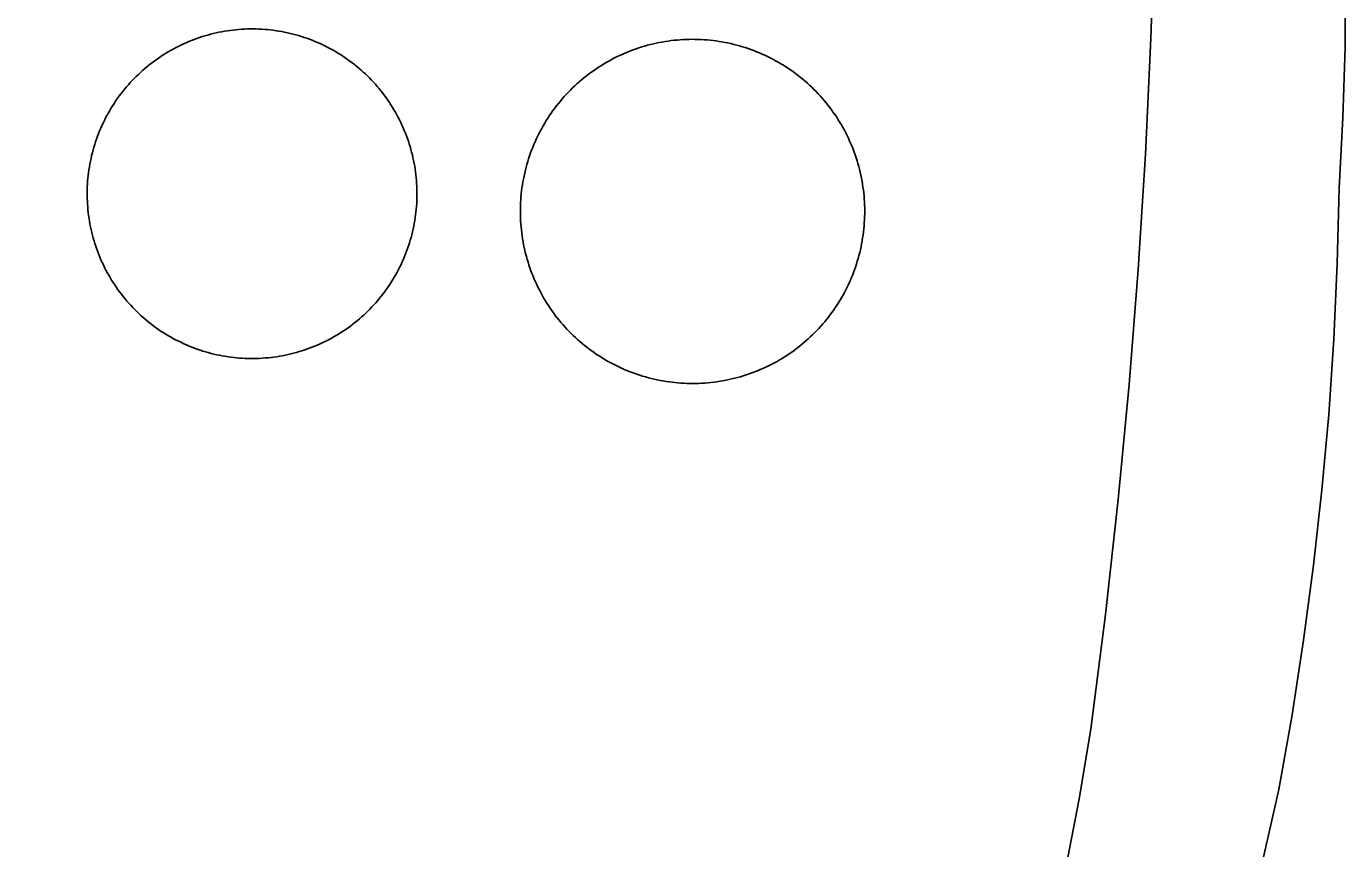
# Model space of a CAD drawing. Extents: x 3651524 to 3689615, y 505651 to 531377.
# Drawn here: x 3676241.9 to 3676413.1, y 514419.5 to 514526.3 of the extents above; entities that cross this region are included whole.
import ezdxf

# ---------------------------------------------------------------- set-up
doc = ezdxf.new("R2010")
doc.units = 0
for name, color, linetype in [('V-DOMW-TANK', 7, 'Continuous'), ('V-RAIL-TRAK', 7, 'Continuous'), ('V-SURV-IDEN', 7, 'Continuous')]:
    doc.layers.add(name, color=color, linetype=linetype)

msp = doc.modelspace()

# ---------------------------------------------------------------- linework, layer by layer
at = {"layer": 'V-DOMW-TANK'}
for points in [[(3676256.417, 514520.016), (3676256.69, 514520.27), (3676256.966, 514520.522), (3676257.247, 514520.765), (3676257.533, 514521.007), (3676257.822, 514521.243), (3676258.117, 514521.472), (3676258.414, 514521.699), (3676258.717, 514521.916), (3676259.022, 514522.133), (3676259.331, 514522.342), (3676259.645, 514522.547), (3676259.96, 514522.746), (3676260.278, 514522.938), (3676260.603, 514523.125), (3676260.929, 514523.307), (3676261.259, 514523.483), (3676261.59, 514523.653), (3676261.926, 514523.817), (3676262.264, 514523.977), (3676262.604, 514524.128), (3676262.948, 514524.276), (3676263.294, 514524.415), (3676263.643, 514524.55), (3676263.995, 514524.679), (3676264.347, 514524.802), (3676264.701, 514524.917), (3676265.06, 514525.027), (3676265.418, 514525.13), (3676265.779, 514525.23), (3676266.141, 514525.316), (3676266.504, 514525.404), (3676266.868, 514525.482), (3676267.237, 514525.554), (3676267.603, 514525.619), (3676267.972, 514525.679), (3676268.343, 514525.732), (3676268.713, 514525.777), (3676269.084, 514525.818), (3676269.457, 514525.851), (3676269.827, 514525.877), (3676270.202, 514525.898), (3676270.575, 514525.912), (3676270.948, 514525.918), (3676271.32, 514525.92), (3676271.695, 514525.912), (3676272.068, 514525.902), (3676272.441, 514525.885), (3676272.813, 514525.857), (3676273.186, 514525.826), (3676273.557, 514525.787), (3676273.928, 514525.742), (3676274.298, 514525.691), (3676274.667, 514525.633), (3676275.036, 514525.57), (3676275.402, 514525.498), (3676275.767, 514525.423), (3676276.131, 514525.339), (3676276.494, 514525.248), (3676276.854, 514525.152), (3676277.215, 514525.048), (3676277.571, 514524.941), (3676277.927, 514524.827), (3676278.28, 514524.706), (3676278.632, 514524.579), (3676278.98, 514524.446), (3676279.326, 514524.306), (3676279.67, 514524.163), (3676280.012, 514524.011), (3676280.35, 514523.854), (3676280.686, 514523.69), (3676281.02, 514523.522), (3676281.35, 514523.348), (3676281.677, 514523.168), (3676282.001, 514522.981), (3676282.32, 514522.789), (3676282.638, 514522.592), (3676282.951, 514522.389), (3676283.262, 514522.181), (3676283.568, 514521.968), (3676283.871, 514521.748), (3676284.17, 514521.523), (3676284.462, 514521.294), (3676284.755, 514521.06), (3676285.042, 514520.821), (3676285.323, 514520.575), (3676285.601, 514520.327), (3676285.876, 514520.073), (3676286.144, 514519.813), (3676286.408, 514519.551), (3676286.668, 514519.283), (3676286.924, 514519.01), (3676287.174, 514518.732), (3676287.42, 514518.451), (3676287.661, 514518.166), (3676287.897, 514517.876), (3676288.126, 514517.583), (3676288.352, 514517.284), (3676288.573, 514516.983), (3676288.786, 514516.678), (3676288.995, 514516.368)], [(3676320.634, 514523.203), (3676321.001, 514523.334), (3676321.369, 514523.459), (3676321.742, 514523.575), (3676322.115, 514523.688), (3676322.492, 514523.792), (3676322.869, 514523.893), (3676323.248, 514523.983), (3676323.628, 514524.069), (3676324.009, 514524.149), (3676324.392, 514524.22), (3676324.777, 514524.286), (3676325.162, 514524.343), (3676325.549, 514524.397), (3676325.937, 514524.442), (3676326.324, 514524.48), (3676326.713, 514524.511), (3676327.102, 514524.536), (3676327.491, 514524.554), (3676327.884, 514524.564), (3676328.269, 514524.571), (3676328.662, 514524.566), (3676329.052, 514524.558), (3676329.441, 514524.544), (3676329.83, 514524.519), (3676330.219, 514524.491), (3676330.608, 514524.454), (3676330.995, 514524.411), (3676331.382, 514524.36), (3676331.767, 514524.302), (3676332.152, 514524.241), (3676332.533, 514524.171), (3676332.918, 514524.093), (3676333.299, 514524.009), (3676333.678, 514523.919), (3676334.057, 514523.823), (3676334.432, 514523.721), (3676334.806, 514523.61), (3676335.179, 514523.495), (3676335.548, 514523.373), (3676335.916, 514523.243), (3676336.283, 514523.106), (3676336.646, 514522.965), (3676337.006, 514522.817), (3676337.364, 514522.662), (3676337.719, 514522.502), (3676338.071, 514522.334), (3676338.421, 514522.162), (3676338.765, 514521.982), (3676339.111, 514521.798), (3676339.451, 514521.605), (3676339.787, 514521.408), (3676340.121, 514521.206), (3676340.449, 514520.997), (3676340.774, 514520.786), (3676341.098, 514520.563), (3676341.415, 514520.339), (3676341.729, 514520.106), (3676342.04, 514519.87), (3676342.347, 514519.629), (3676342.646, 514519.381), (3676342.941, 514519.129), (3676343.236, 514518.871), (3676343.525, 514518.607), (3676343.805, 514518.341), (3676344.088, 514518.068), (3676344.36, 514517.79), (3676344.631, 514517.507), (3676344.895, 514517.22), (3676345.153, 514516.929), (3676345.407, 514516.635), (3676345.655, 514516.334), (3676345.9, 514516.028), (3676346.138, 514515.721), (3676346.374, 514515.408), (3676346.599, 514515.09), (3676346.82, 514514.771), (3676347.037, 514514.445), (3676347.246, 514514.118), (3676347.451, 514513.786), (3676347.649, 514513.448), (3676347.842, 514513.11), (3676348.03, 514512.768), (3676348.211, 514512.424), (3676348.385, 514512.076), (3676348.555, 514511.723), (3676348.716, 514511.369), (3676348.874, 514511.011), (3676349.024, 514510.652), (3676349.167, 514510.29), (3676349.304, 514509.925), (3676349.435, 514509.557), (3676349.56, 514509.188), (3676349.679, 514508.815), (3676349.792, 514508.443), (3676349.896, 514508.068), (3676349.994, 514507.691), (3676350.087, 514507.31), (3676350.173, 514506.931), (3676350.25, 514506.548), (3676350.322, 514506.165)], [(3676309.01, 514491.006), (3676308.817, 514491.344), (3676308.631, 514491.688), (3676308.451, 514492.032), (3676308.275, 514492.38), (3676308.107, 514492.732), (3676307.943, 514493.087), (3676307.787, 514493.443), (3676307.638, 514493.803), (3676307.492, 514494.166), (3676307.355, 514494.531), (3676307.224, 514494.899), (3676307.099, 514495.268), (3676306.982, 514495.638), (3676306.87, 514496.013), (3676306.765, 514496.388), (3676306.665, 514496.765), (3676306.575, 514497.144), (3676306.489, 514497.527), (3676306.409, 514497.908), (3676306.337, 514498.291), (3676306.272, 514498.674), (3676306.214, 514499.061), (3676306.161, 514499.446), (3676306.116, 514499.835), (3676306.079, 514500.222), (3676306.046, 514500.611), (3676306.022, 514501), (3676306.003, 514501.389), (3676305.993, 514501.778), (3676305.989, 514502.17), (3676305.991, 514502.559), (3676305.999, 514502.948), (3676306.016, 514503.341), (3676306.038, 514503.726), (3676306.069, 514504.117), (3676306.104, 514504.504), (3676306.147, 514504.889), (3676306.198, 514505.276), (3676306.253, 514505.668), (3676306.317, 514506.048), (3676306.386, 514506.433), (3676306.464, 514506.814), (3676306.548, 514507.195), (3676306.638, 514507.576), (3676306.734, 514507.953), (3676306.837, 514508.33), (3676306.947, 514508.703), (3676307.064, 514509.075), (3676307.189, 514509.446), (3676307.316, 514509.815), (3676307.451, 514510.179), (3676307.593, 514510.542), (3676307.742, 514510.902), (3676307.896, 514511.261), (3676308.057, 514511.617), (3676308.223, 514511.969), (3676308.397, 514512.317), (3676308.576, 514512.666), (3676308.76, 514513.008), (3676308.952, 514513.348), (3676309.149, 514513.683), (3676309.352, 514514.017), (3676309.561, 514514.347), (3676309.776, 514514.671), (3676309.995, 514514.994), (3676310.22, 514515.312), (3676310.452, 514515.627), (3676310.689, 514515.936), (3676310.931, 514516.241), (3676311.177, 514516.544), (3676311.431, 514516.841), (3676311.687, 514517.134), (3676311.951, 514517.421), (3676312.217, 514517.706), (3676312.491, 514517.984), (3676312.768, 514518.259), (3676313.051, 514518.527), (3676313.337, 514518.791), (3676313.63, 514519.051), (3676313.925, 514519.305), (3676314.226, 514519.553), (3676314.529, 514519.797), (3676314.838, 514520.036), (3676315.148, 514520.268), (3676315.467, 514520.495), (3676315.789, 514520.716), (3676316.112, 514520.935), (3676316.44, 514521.144), (3676316.774, 514521.349), (3676317.108, 514521.548), (3676317.448, 514521.74), (3676317.79, 514521.927), (3676318.136, 514522.107), (3676318.484, 514522.283), (3676318.834, 514522.451), (3676319.188, 514522.615), (3676319.547, 514522.77), (3676319.907, 514522.92), (3676320.27, 514523.065), (3676320.634, 514523.203)], [(3676258.48, 514487.299), (3676258.18, 514487.524), (3676257.886, 514487.752), (3676257.597, 514487.987), (3676257.308, 514488.227), (3676257.027, 514488.47), (3676256.749, 514488.72), (3676256.475, 514488.974), (3676256.206, 514489.232), (3676255.942, 514489.497), (3676255.682, 514489.765), (3676255.426, 514490.037), (3676255.176, 514490.314), (3676254.93, 514490.596), (3676254.689, 514490.881), (3676254.453, 514491.172), (3676254.224, 514491.465), (3676253.998, 514491.764), (3676253.777, 514492.065), (3676253.564, 514492.37), (3676253.353, 514492.679), (3676253.151, 514492.99), (3676252.952, 514493.308), (3676252.759, 514493.627), (3676252.571, 514493.951), (3676252.389, 514494.277), (3676252.213, 514494.606), (3676252.043, 514494.94), (3676251.879, 514495.274), (3676251.719, 514495.612), (3676251.568, 514495.954), (3676251.424, 514496.298), (3676251.281, 514496.642), (3676251.146, 514496.992), (3676251.019, 514497.342), (3676250.896, 514497.695), (3676250.779, 514498.049), (3676250.67, 514498.407), (3676250.566, 514498.766), (3676250.47, 514499.126), (3676250.378, 514499.489), (3676250.294, 514499.849), (3676250.214, 514500.218), (3676250.142, 514500.582), (3676250.077, 514500.951), (3676250.017, 514501.32), (3676249.966, 514501.69), (3676249.919, 514502.059), (3676249.88, 514502.432), (3676249.847, 514502.804), (3676249.819, 514503.175), (3676249.8, 514503.55), (3676249.786, 514503.923), (3676249.778, 514504.295), (3676249.778, 514504.668), (3676249.784, 514505.041), (3676249.796, 514505.416), (3676249.814, 514505.788), (3676249.839, 514506.161), (3676249.874, 514506.532), (3676249.911, 514506.905), (3676249.956, 514507.277), (3676250.007, 514507.644), (3676250.064, 514508.015), (3676250.128, 514508.381), (3676250.201, 514508.748), (3676250.275, 514509.114), (3676250.359, 514509.477), (3676250.449, 514509.839), (3676250.544, 514510.202), (3676250.646, 514510.56), (3676250.754, 514510.919), (3676250.869, 514511.271), (3676250.99, 514511.627), (3676251.119, 514511.977), (3676251.252, 514512.326), (3676251.391, 514512.672), (3676251.535, 514513.018), (3676251.686, 514513.358), (3676251.844, 514513.698), (3676252.008, 514514.034), (3676252.176, 514514.365), (3676252.35, 514514.697), (3676252.532, 514515.023), (3676252.716, 514515.346), (3676252.909, 514515.668), (3676253.106, 514515.985), (3676253.308, 514516.299), (3676253.517, 514516.608), (3676253.73, 514516.915), (3676253.949, 514517.216), (3676254.175, 514517.515), (3676254.406, 514517.81), (3676254.637, 514518.103), (3676254.877, 514518.388), (3676255.123, 514518.67), (3676255.371, 514518.949), (3676255.629, 514519.221), (3676255.885, 514519.492), (3676256.149, 514519.756), (3676256.417, 514520.016)], [(3676288.995, 514516.368), (3676289.2, 514516.055), (3676289.398, 514515.74), (3676289.591, 514515.42), (3676289.779, 514515.097), (3676289.961, 514514.771), (3676290.137, 514514.441), (3676290.307, 514514.107), (3676290.471, 514513.774), (3676290.629, 514513.436), (3676290.783, 514513.094), (3676290.928, 514512.75), (3676291.069, 514512.403), (3676291.204, 514512.055), (3676291.331, 514511.705), (3676291.454, 514511.353), (3676291.571, 514510.998), (3676291.682, 514510.64), (3676291.784, 514510.282), (3676291.88, 514509.921), (3676291.972, 514509.559), (3676292.056, 514509.196), (3676292.136, 514508.83), (3676292.208, 514508.463), (3676292.274, 514508.096), (3676292.333, 514507.728), (3676292.384, 514507.357), (3676292.431, 514506.986), (3676292.47, 514506.616), (3676292.503, 514506.245), (3676292.532, 514505.872), (3676292.55, 514505.5), (3676292.564, 514505.125), (3676292.573, 514504.752), (3676292.573, 514504.379), (3676292.566, 514504.005), (3676292.554, 514503.632), (3676292.536, 514503.259), (3676292.511, 514502.886), (3676292.478, 514502.516), (3676292.439, 514502.143), (3676292.394, 514501.772), (3676292.343, 514501.4), (3676292.286, 514501.033), (3676292.222, 514500.666), (3676292.151, 514500.3), (3676292.075, 514499.933), (3676291.991, 514499.569), (3676291.901, 514499.206), (3676291.807, 514498.846), (3676291.704, 514498.487), (3676291.596, 514498.129), (3676291.481, 514497.775), (3676291.36, 514497.42), (3676291.231, 514497.07), (3676291.098, 514496.722), (3676290.959, 514496.374), (3676290.817, 514496.03), (3676290.664, 514495.69), (3676290.506, 514495.35), (3676290.342, 514495.014), (3676290.174, 514494.682), (3676290, 514494.35), (3676289.818, 514494.025), (3676289.634, 514493.701), (3676289.441, 514493.382), (3676289.245, 514493.062), (3676289.042, 514492.749), (3676288.833, 514492.44), (3676288.62, 514492.132), (3676288.399, 514491.831), (3676288.176, 514491.532), (3676287.946, 514491.237), (3676287.713, 514490.947), (3676287.473, 514490.66), (3676287.227, 514490.377), (3676286.979, 514490.101), (3676286.726, 514489.826), (3676286.465, 514489.556), (3676286.201, 514489.292), (3676285.933, 514489.032), (3676285.661, 514488.778), (3676285.384, 514488.526), (3676285.104, 514488.282), (3676284.817, 514488.04), (3676284.528, 514487.805), (3676284.233, 514487.573), (3676283.936, 514487.348), (3676283.633, 514487.129), (3676283.328, 514486.914), (3676283.019, 514486.705), (3676282.707, 514486.5), (3676282.39, 514486.302), (3676282.07, 514486.109), (3676281.747, 514485.923), (3676281.421, 514485.741), (3676281.091, 514485.564), (3676280.76, 514485.394), (3676280.424, 514485.231), (3676280.086, 514485.071), (3676279.744, 514484.919)], [(3676350.322, 514506.165), (3676350.388, 514505.78), (3676350.447, 514505.395), (3676350.498, 514505.008), (3676350.543, 514504.621), (3676350.582, 514504.236), (3676350.615, 514503.845), (3676350.64, 514503.456), (3676350.656, 514503.067), (3676350.668, 514502.677), (3676350.672, 514502.286), (3676350.67, 514501.897), (3676350.66, 514501.506), (3676350.646, 514501.117), (3676350.623, 514500.728), (3676350.592, 514500.339), (3676350.556, 514499.952), (3676350.513, 514499.565), (3676350.463, 514499.177), (3676350.406, 514498.79), (3676350.343, 514498.405), (3676350.273, 514498.022), (3676350.197, 514497.639), (3676350.113, 514497.258), (3676350.023, 514496.88), (3676349.927, 514496.503), (3676349.822, 514496.126), (3676349.714, 514495.751), (3676349.597, 514495.38), (3676349.474, 514495.01), (3676349.345, 514494.641), (3676349.21, 514494.277), (3676349.067, 514493.912), (3676348.919, 514493.552), (3676348.766, 514493.195), (3676348.604, 514492.839), (3676348.438, 514492.487), (3676348.264, 514492.136), (3676348.086, 514491.79), (3676347.899, 514491.448), (3676347.709, 514491.108), (3676347.512, 514490.77), (3676347.309, 514490.439), (3676347.101, 514490.109), (3676346.886, 514489.783), (3676346.666, 514489.462), (3676346.439, 514489.142), (3676346.21, 514488.829), (3676345.972, 514488.518), (3676345.73, 514488.212), (3676345.483, 514487.911), (3676345.231, 514487.614), (3676344.973, 514487.322), (3676344.711, 514487.033), (3676344.442, 514486.75), (3676344.17, 514486.472), (3676343.893, 514486.197), (3676343.611, 514485.929), (3676343.324, 514485.665), (3676343.033, 514485.405), (3676342.736, 514485.151), (3676342.437, 514484.903), (3676342.132, 514484.659), (3676341.823, 514484.42), (3676341.51, 514484.188), (3676341.194, 514483.961), (3676340.873, 514483.738), (3676340.547, 514483.523), (3676340.219, 514483.312), (3676339.888, 514483.107), (3676339.552, 514482.908), (3676339.216, 514482.716), (3676338.872, 514482.529), (3676338.526, 514482.345), (3676338.177, 514482.173), (3676337.825, 514482.005), (3676337.471, 514481.841), (3676337.115, 514481.685), (3676336.754, 514481.534), (3676336.392, 514481.391), (3676336.027, 514481.253), (3676335.66, 514481.122), (3676335.29, 514480.997), (3676334.919, 514480.879), (3676334.544, 514480.768), (3676334.169, 514480.661), (3676333.793, 514480.563), (3676333.414, 514480.471), (3676333.033, 514480.387), (3676332.652, 514480.307), (3676332.265, 514480.235), (3676331.884, 514480.168), (3676331.497, 514480.109), (3676331.112, 514480.059), (3676330.725, 514480.014), (3676330.336, 514479.975), (3676329.947, 514479.945), (3676329.557, 514479.92), (3676329.168, 514479.9), (3676328.779, 514479.889), (3676328.388, 514479.885)], [(3676328.388, 514479.885), (3676327.999, 514479.887), (3676327.61, 514479.898), (3676327.219, 514479.914), (3676326.829, 514479.936), (3676326.442, 514479.965), (3676326.053, 514480.002), (3676325.666, 514480.045), (3676325.279, 514480.094), (3676324.894, 514480.152), (3676324.509, 514480.215), (3676324.124, 514480.285), (3676323.743, 514480.362), (3676323.362, 514480.444), (3676322.981, 514480.534), (3676322.606, 514480.633), (3676322.228, 514480.737), (3676321.855, 514480.846), (3676321.482, 514480.96), (3676321.111, 514481.083), (3676320.745, 514481.214), (3676320.378, 514481.35), (3676320.016, 514481.491), (3676319.655, 514481.638), (3676319.297, 514481.794), (3676318.941, 514481.954), (3676318.588, 514482.122), (3676318.24, 514482.294), (3676317.894, 514482.474), (3676317.55, 514482.658), (3676317.21, 514482.849), (3676316.874, 514483.047), (3676316.54, 514483.25), (3676316.211, 514483.459), (3676315.885, 514483.672), (3676315.563, 514483.893), (3676315.246, 514484.118), (3676314.931, 514484.35), (3676314.621, 514484.585), (3676314.316, 514484.827), (3676314.013, 514485.075), (3676313.716, 514485.327), (3676313.423, 514485.585), (3676313.137, 514485.847), (3676312.852, 514486.115), (3676312.573, 514486.388), (3676312.299, 514486.666), (3676312.031, 514486.947), (3676311.766, 514487.233), (3676311.506, 514487.526), (3676311.252, 514487.821), (3676311.003, 514488.122), (3676310.761, 514488.425), (3676310.521, 514488.735), (3676310.29, 514489.048), (3676310.062, 514489.365), (3676309.839, 514489.685), (3676309.624, 514490.009), (3676309.413, 514490.336), (3676309.208, 514490.67), (3676309.01, 514491.006)], [(3676279.744, 514484.919), (3676279.402, 514484.772), (3676279.056, 514484.633), (3676278.71, 514484.497), (3676278.355, 514484.368), (3676278.003, 514484.245), (3676277.649, 514484.131), (3676277.29, 514484.02), (3676276.932, 514483.916), (3676276.572, 514483.819), (3676276.209, 514483.727), (3676275.844, 514483.643), (3676275.48, 514483.566), (3676275.113, 514483.494), (3676274.747, 514483.428), (3676274.378, 514483.369), (3676274.007, 514483.316), (3676273.637, 514483.269), (3676273.266, 514483.23), (3676272.895, 514483.197), (3676272.523, 514483.17), (3676272.15, 514483.15), (3676271.775, 514483.135), (3676271.404, 514483.129), (3676271.03, 514483.127), (3676270.655, 514483.133), (3676270.282, 514483.146), (3676269.909, 514483.164), (3676269.537, 514483.191), (3676269.164, 514483.221), (3676268.793, 514483.26), (3676268.423, 514483.305), (3676268.052, 514483.357), (3676267.683, 514483.414), (3676267.315, 514483.477), (3676266.948, 514483.549), (3676266.583, 514483.625), (3676266.219, 514483.709), (3676265.854, 514483.799), (3676265.496, 514483.895), (3676265.138, 514483.996), (3676264.779, 514484.104), (3676264.423, 514484.219), (3676264.071, 514484.34), (3676263.718, 514484.467), (3676263.37, 514484.602), (3676263.024, 514484.739), (3676262.68, 514484.884), (3676262.336, 514485.036), (3676262, 514485.194), (3676261.664, 514485.36), (3676261.33, 514485.525), (3676261.001, 514485.7), (3676260.673, 514485.88), (3676260.349, 514486.066), (3676260.03, 514486.259), (3676259.714, 514486.455), (3676259.399, 514486.658), (3676259.088, 514486.867), (3676258.783, 514487.08), (3676258.48, 514487.299)]]:
    msp.add_lwpolyline(points, dxfattribs=at)
at = {"layer": 'V-RAIL-TRAK'}
for points in [[(3676332.941, 514306.522), (3676338.352, 514316.164), (3676343.58, 514325.904), (3676348.626, 514335.741), (3676353.486, 514345.672), (3676358.16, 514355.69), (3676361.484, 514364.229), (3676364.59, 514372.847), (3676367.474, 514381.544), (3676370.136, 514390.312), (3676372.572, 514399.145), (3676374.781, 514408.037), (3676376.764, 514416.985), (3676378.515, 514425.98), (3676380.034, 514435.016), (3676381.91, 514449.901), (3676383.557, 514464.812), (3676384.968, 514479.748), (3676386.152, 514494.705), (3676387.1, 514509.678), (3676387.817, 514524.663), (3676388.3, 514539.658)], [(3676358.119, 514296.153), (3676368.5, 514317.532), (3676380.962, 514343.386), (3676394.678, 514384.256), (3676404.418, 514427.194), (3676406.128, 514436.865), (3676407.631, 514446.573), (3676408.926, 514456.311), (3676410.009, 514466.072), (3676410.883, 514475.853), (3676411.547, 514485.646), (3676411.998, 514495.448), (3676412.237, 514505.252), (3676412.725, 514514.398), (3676413.003, 514523.555), (3676413.075, 514532.713)]]:
    msp.add_lwpolyline(points, dxfattribs=at)

# ---------------------------------------------------------------- texts
at = {"layer": 'V-SURV-IDEN'}
msp.add_text('888+62.2', height=100, rotation=49.94632, dxfattribs=at).set_placement((3675941.959, 514225.889))

doc.saveas('drawing.dxf')
